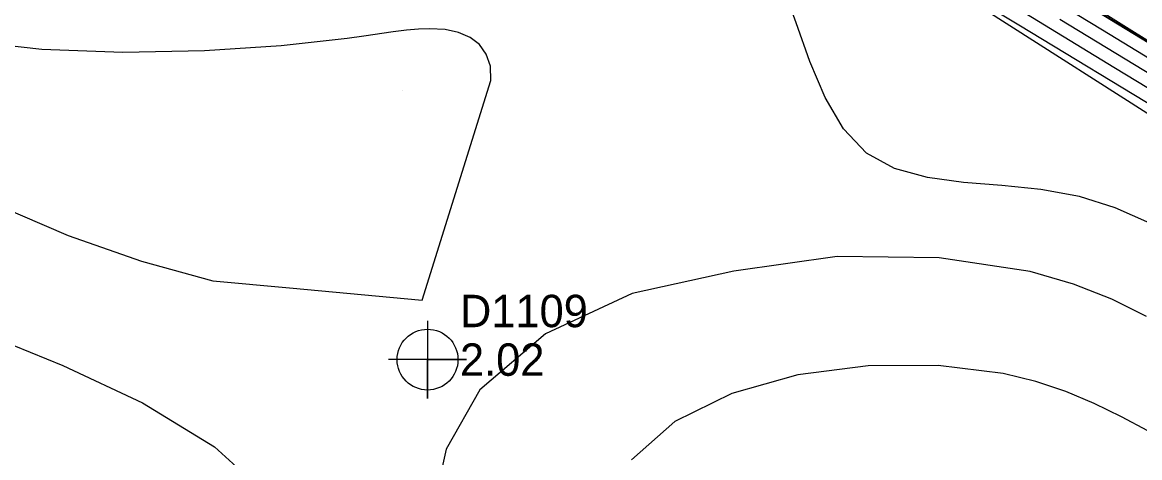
# Model space of a CAD drawing. Extents: x 2356077 to 2359823, y 225951 to 227822.
# Drawn here: x 2357500.5 to 2357586.5, y 226431.8 to 226465.3 of the extents above; entities that cross this region are included whole.
import ezdxf

# ---------------------------------------------------------------- set-up
doc = ezdxf.new("R2010")
doc.units = 0
for name, color, linetype in [('DTM Contours Major', 7, 'Continuous'), ('DTM Contours Minor', 7, 'Continuous'), ('Exist DTM Breakline', 7, 'Continuous'), ('Exist DTM Drainline', 7, 'Continuous'), ('Exist DTM Regular Point CELL', 7, 'Continuous'), ('Exist DTM Regular Point Cogo Elevation', 7, 'Continuous'), ('Exist DTM Regular Point Cogo Number', 7, 'Continuous'), ('PH Exist DTM Point', 7, 'Continuous')]:
    doc.layers.add(name, color=color, linetype=linetype)

msp = doc.modelspace()

# ---------------------------------------------------------------- linework, layer by layer
at = {"layer": 'DTM Contours Major'}
for points in [[(2357452.482, 226499.17), (2357458.719, 226491.905), (2357464.703, 226484.293), (2357470.437, 226476.762), (2357475.923, 226469.738), (2357481.165, 226463.649), (2357482.316, 226462.447), (2357483.465, 226461.307), (2357484.625, 226460.223), (2357485.806, 226459.187), (2357487.02, 226458.192), (2357488.279, 226457.232), (2357493.112, 226454.078), (2357498.426, 226451.292), (2357504.011, 226448.899), (2357509.658, 226446.926), (2357515.157, 226445.399), (2357521.052, 226444.876), (2357531.266, 226443.902)], [(2357576.763, 226466.629), (2357584.554, 226461.887), (2357598.624, 226453.339)], [(2357531.266, 226443.902), (2357536.557, 226460.849), (2357536.534, 226461.96), (2357536.213, 226462.884), (2357535.686, 226463.619), (2357534.97, 226464.174), (2357534.081, 226464.558), (2357533.035, 226464.78), (2357531.848, 226464.849), (2357530.983, 226464.814), (2357530.053, 226464.728), (2357529.048, 226464.6), (2357526.774, 226464.268), (2357525.485, 226464.088), (2357520.409, 226463.539), (2357514.499, 226463.153), (2357508.204, 226463.022), (2357501.977, 226463.24), (2357496.268, 226463.899)], [(2357587.062, 226442.659), (2357584.406, 226443.988), (2357581.449, 226445.16), (2357578.116, 226446.119), (2357571.096, 226447.174), (2357563.229, 226447.288), (2357555.282, 226446.149), (2357547.442, 226444.426), (2357540.764, 226441.316), (2357535.724, 226436.997), (2357533.114, 226432.412), (2357531.968, 226427.209)]]:
    msp.add_lwpolyline(points, dxfattribs=at)
at = {"layer": 'DTM Contours Minor'}
for points in [[(2357453.712, 226483.47), (2357459.194, 226476.829), (2357464.42, 226470.111), (2357469.293, 226463.702), (2357473.717, 226457.987), (2357475.633, 226455.633), (2357477.499, 226453.495), (2357479.386, 226451.55), (2357481.365, 226449.774), (2357483.506, 226448.143), (2357485.881, 226446.634), (2357491.228, 226443.971), (2357497.275, 226441.455), (2357503.588, 226438.868), (2357509.733, 226435.991), (2357515.277, 226432.607), (2357519.785, 226428.496)], [(2357558.977, 226481.221), (2357561.334, 226479.652), (2357562.632, 226478.845), (2357562.768, 226478.737), (2357562.815, 226478.692), (2357562.825, 226478.678), (2357571.365, 226473.471), (2357584.378, 226465.518), (2357591.333, 226461.264), (2357592.299, 226460.683), (2357592.199, 226460.751), (2357590.502, 226461.822), (2357576.514, 226470.606), (2357572.796, 226472.933), (2357569.423, 226475.036), (2357566.18, 226477.039), (2357564.626, 226477.981), (2357563.567, 226478.603), (2357561.966, 226479.633), (2357558.977, 226481.221)], [(2357573.673, 226470.862), (2357583.671, 226464.755), (2357602.046, 226453.547)], [(2357587.325, 226449.861), (2357584.662, 226451.038), (2357581.902, 226451.906), (2357578.936, 226452.44), (2357575.927, 226452.745), (2357572.978, 226453), (2357570.19, 226453.384), (2357567.665, 226454.079), (2357565.505, 226455.263), (2357563.721, 226457.135), (2357562.308, 226459.548), (2357561.136, 226462.326), (2357560.074, 226465.294), (2357558.993, 226468.274)], [(2357574.031, 226467.107), (2357577.24, 226465.148), (2357588.756, 226458.145)], [(2357580.384, 226465.593), (2357591.892, 226458.583)], [(2357587.185, 226433.826), (2357585.134, 226434.924), (2357583.041, 226435.945), (2357580.858, 226436.86), (2357578.539, 226437.641), (2357576.037, 226438.257), (2357571.024, 226438.885), (2357565.627, 226438.858), (2357560.206, 226438.146), (2357555.12, 226436.719), (2357550.731, 226434.548), (2357547.398, 226431.602)]]:
    msp.add_lwpolyline(points, dxfattribs=at)
at = {"layer": 'Exist DTM Breakline'}
msp.add_lwpolyline([(2357532.462, 226505.418), (2357517.44, 226519.39), (2357501.354, 226516.618), (2357508.987, 226508.713), (2357513.343, 226504.467), (2357528.658, 226496.685), (2357559.551, 226475.969), (2357604.102, 226447.523), (2357635.744, 226428.536), (2357657.611, 226438.692), (2357666.794, 226430.652), (2357669.235, 226430.901)], dxfattribs=at)
at = {"layer": 'Exist DTM Drainline'}
msp.add_lwpolyline([(2357513.211, 226514.156), (2357528.601, 226499.723), (2357562.107, 226479.314), (2357605.897, 226452.292), (2357637.402, 226432.838), (2357659.258, 226440.88), (2357670.374, 226437.747)], dxfattribs=at)
msp.add_spline([(2357699.586, 226858.192), (2357670.366, 226820.782), (2357623.327, 226796.892), (2357587.218, 226772.268), (2357568.803, 226744.252), (2357555.19, 226717.62), (2357555.017, 226695.126), (2357553.473, 226672.759), (2357563.697, 226642.736), (2357576.526, 226627.993), (2357663.798, 226499.169), (2357732.721, 226415.647), (2357803.211, 226342.215), (2357874.586, 226264.309)], degree=3, dxfattribs=at)
at = {"layer": 'Exist DTM Regular Point CELL'}
msp.add_lwpolyline([(2357531.684, 226442.329), (2357531.684, 226436.329), (2357531.684, 226439.329), (2357534.684, 226439.329), (2357528.684, 226439.329)], dxfattribs=at)
msp.add_circle((2357531.684, 226439.329), 2.344, dxfattribs=at)
at = {"layer": 'PH Exist DTM Point'}
msp.add_line((2357529.791, 226460.055), (2357529.791, 226460.055), dxfattribs=at)

# ---------------------------------------------------------------- texts
at = {"layer": 'Exist DTM Regular Point Cogo Elevation'}
msp.add_text('2.02', height=2.5, dxfattribs=at).set_placement((2357534.184, 226438.079))
at = {"layer": 'Exist DTM Regular Point Cogo Number'}
msp.add_text('D1109', height=2.5, dxfattribs=at).set_placement((2357534.184, 226441.829))

doc.saveas('drawing.dxf')
